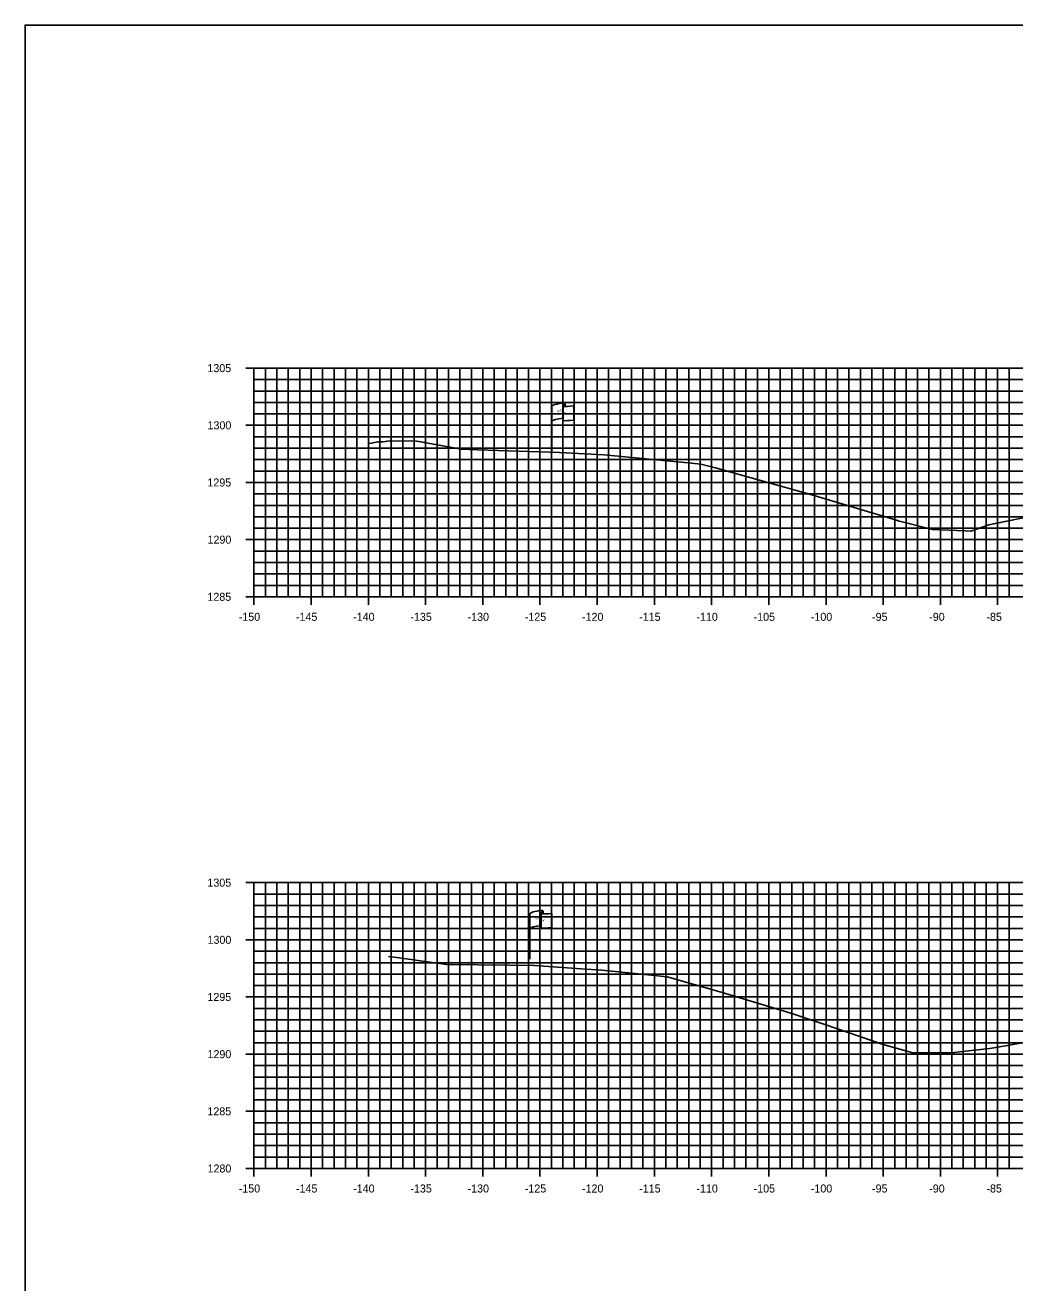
# Model space of a CAD drawing. Extents: x 674939 to 678919, y 750652 to 765176.
# Drawn here: x 678578.5 to 678665, y 764836.3 to 764946.3 of the extents above; entities that cross this region are included whole.
import ezdxf

# ---------------------------------------------------------------- set-up
doc = ezdxf.new("R2010")
doc.units = 0
for name, color, linetype in [('R_Axis', 7, 'Continuous'), ('R_Axis Annot', 7, 'Continuous'), ('R_Exist Surface', 7, 'Continuous'), ('R_Grid', 7, 'Continuous'), ('R_No Plot', 7, 'Continuous'), ('S_EXIST_ROW', 7, 'Continuous')]:
    doc.layers.add(name, color=color, linetype=linetype)

msp = doc.modelspace()

# ---------------------------------------------------------------- linework, layer by layer
at = {"layer": 'R_Axis'}
for p, q in [((678597.83, 764916.29), (678599.23, 764916.29)), ((678598.53, 764896.29), (678598.53, 764916.29)), ((678598.53, 764915.29), (678598.88, 764915.29)), ((678598.53, 764914.29), (678598.88, 764914.29)), ((678598.53, 764913.29), (678598.88, 764913.29)), ((678598.53, 764912.29), (678598.88, 764912.29)), ((678597.83, 764911.29), (678599.23, 764911.29)), ((678598.53, 764910.29), (678598.88, 764910.29)), ((678598.53, 764909.29), (678598.88, 764909.29)), ((678598.53, 764908.29), (678598.88, 764908.29)), ((678598.53, 764907.29), (678598.88, 764907.29)), ((678597.83, 764906.29), (678599.23, 764906.29)), ((678598.53, 764905.29), (678598.88, 764905.29)), ((678598.53, 764904.29), (678598.88, 764904.29)), ((678598.53, 764903.29), (678598.88, 764903.29)), ((678598.53, 764902.29), (678598.88, 764902.29)), ((678597.83, 764901.29), (678599.23, 764901.29)), ((678598.53, 764900.29), (678598.88, 764900.29)), ((678598.53, 764899.29), (678598.88, 764899.29)), ((678598.53, 764898.29), (678598.88, 764898.29)), ((678598.53, 764897.29), (678598.88, 764897.29)), ((678597.83, 764896.29), (678599.23, 764896.29)), ((678598.53, 764895.59), (678598.53, 764896.99)), ((678598.53, 764896.29), (678898.53, 764896.29)), ((678603.53, 764895.59), (678603.53, 764896.99)), ((678608.53, 764895.59), (678608.53, 764896.99)), ((678613.53, 764895.59), (678613.53, 764896.99)), ((678618.53, 764895.59), (678618.53, 764896.99)), ((678623.53, 764895.59), (678623.53, 764896.99)), ((678628.53, 764895.59), (678628.53, 764896.99)), ((678633.53, 764895.59), (678633.53, 764896.99)), ((678638.53, 764895.59), (678638.53, 764896.99)), ((678643.53, 764895.59), (678643.53, 764896.99)), ((678648.53, 764895.59), (678648.53, 764896.99)), ((678653.53, 764895.59), (678653.53, 764896.99)), ((678658.53, 764895.59), (678658.53, 764896.99)), ((678663.53, 764895.59), (678663.53, 764896.99)), ((678597.83, 764871.29), (678599.23, 764871.29)), ((678598.53, 764846.29), (678598.53, 764871.29)), ((678598.53, 764870.29), (678598.88, 764870.29)), ((678598.53, 764869.29), (678598.88, 764869.29)), ((678598.53, 764868.29), (678598.88, 764868.29)), ((678598.53, 764867.29), (678598.88, 764867.29)), ((678597.83, 764866.29), (678599.23, 764866.29)), ((678598.53, 764865.29), (678598.88, 764865.29)), ((678598.53, 764864.29), (678598.88, 764864.29)), ((678598.53, 764863.29), (678598.88, 764863.29)), ((678598.53, 764862.29), (678598.88, 764862.29)), ((678597.83, 764861.29), (678599.23, 764861.29)), ((678598.53, 764860.29), (678598.88, 764860.29)), ((678598.53, 764859.29), (678598.88, 764859.29)), ((678598.53, 764858.29), (678598.88, 764858.29)), ((678598.53, 764857.29), (678598.88, 764857.29)), ((678597.83, 764856.29), (678599.23, 764856.29)), ((678598.53, 764855.29), (678598.88, 764855.29)), ((678598.53, 764854.29), (678598.88, 764854.29)), ((678598.53, 764853.29), (678598.88, 764853.29)), ((678598.53, 764852.29), (678598.88, 764852.29)), ((678597.83, 764851.29), (678599.23, 764851.29)), ((678598.53, 764850.29), (678598.88, 764850.29)), ((678598.53, 764849.29), (678598.88, 764849.29)), ((678598.53, 764848.29), (678598.88, 764848.29)), ((678598.53, 764847.29), (678598.88, 764847.29)), ((678598.53, 764845.59), (678598.53, 764846.99)), ((678603.53, 764845.59), (678603.53, 764846.99)), ((678608.53, 764845.59), (678608.53, 764846.99)), ((678613.53, 764845.59), (678613.53, 764846.99)), ((678618.53, 764845.59), (678618.53, 764846.99)), ((678623.53, 764845.59), (678623.53, 764846.99)), ((678628.53, 764845.59), (678628.53, 764846.99)), ((678633.53, 764845.59), (678633.53, 764846.99)), ((678638.53, 764845.59), (678638.53, 764846.99)), ((678643.53, 764845.59), (678643.53, 764846.99)), ((678648.53, 764845.59), (678648.53, 764846.99)), ((678653.53, 764845.59), (678653.53, 764846.99)), ((678658.53, 764845.59), (678658.53, 764846.99)), ((678663.53, 764845.59), (678663.53, 764846.99)), ((678597.83, 764846.29), (678599.23, 764846.29)), ((678598.53, 764846.29), (678898.53, 764846.29))]:
    msp.add_line(p, q, dxfattribs=at)
at = {"layer": 'R_Exist Surface'}
for points in [[(678608.62, 764909.71), (678608.93, 764909.77), (678609.37, 764909.85), (678609.77, 764909.84), (678610.44, 764909.93), (678610.79, 764909.9), (678611.23, 764909.94), (678612.75, 764909.9), (678612.95, 764909.86), (678616.64, 764909.21), (678618.11, 764909.15), (678625.23, 764908.9), (678628.53, 764908.75), (678629.13, 764908.71), (678636.77, 764907.97), (678637.6, 764907.9), (678638.87, 764907.56), (678647.28, 764905.22), (678654.69, 764902.99), (678654.93, 764902.92), (678655.18, 764902.85), (678657.83, 764902.17), (678660.68, 764902.05), (678661.18, 764902.03), (678662.68, 764902.56), (678662.77, 764902.59), (678663.33, 764902.71), (678666.61, 764903.38)], [(678610.29, 764864.82), (678611.01, 764864.73), (678615.36, 764864.13), (678620.87, 764864.07), (678623.06, 764864.04), (678627.14, 764863.75), (678628.93, 764863.65), (678631.55, 764863.37), (678634.64, 764863.04), (678639.15, 764861.78), (678645.45, 764859.87), (678648.42, 764858.87), (678653.52, 764857.14), (678655.81, 764856.5), (678656.11, 764856.42), (678659.06, 764856.42), (678659.49, 764856.42), (678660.45, 764856.52), (678662.84, 764856.78), (678664.23, 764857.03), (678667.48, 764857.6)]]:
    msp.add_lwpolyline(points, dxfattribs=at)
at = {"layer": 'R_Grid'}
for p, q in [((678598.53, 764916.29), (678898.53, 764916.29)), ((678598.53, 764896.29), (678598.53, 764916.29)), ((678599.53, 764896.29), (678599.53, 764916.29)), ((678600.53, 764896.29), (678600.53, 764916.29)), ((678601.53, 764896.29), (678601.53, 764916.29)), ((678602.53, 764896.29), (678602.53, 764916.29)), ((678603.53, 764896.29), (678603.53, 764916.29)), ((678604.53, 764896.29), (678604.53, 764916.29)), ((678605.53, 764896.29), (678605.53, 764916.29)), ((678606.53, 764896.29), (678606.53, 764916.29)), ((678607.53, 764896.29), (678607.53, 764916.29)), ((678608.53, 764896.29), (678608.53, 764916.29)), ((678609.53, 764896.29), (678609.53, 764916.29)), ((678610.53, 764896.29), (678610.53, 764916.29)), ((678611.53, 764896.29), (678611.53, 764916.29)), ((678612.53, 764896.29), (678612.53, 764916.29)), ((678613.53, 764896.29), (678613.53, 764916.29)), ((678614.53, 764896.29), (678614.53, 764916.29)), ((678615.53, 764896.29), (678615.53, 764916.29)), ((678616.53, 764896.29), (678616.53, 764916.29)), ((678617.53, 764896.29), (678617.53, 764916.29)), ((678618.53, 764896.29), (678618.53, 764916.29)), ((678619.53, 764896.29), (678619.53, 764916.29)), ((678620.53, 764896.29), (678620.53, 764916.29)), ((678621.53, 764896.29), (678621.53, 764916.29)), ((678622.53, 764896.29), (678622.53, 764916.29)), ((678623.53, 764896.29), (678623.53, 764916.29)), ((678624.53, 764896.29), (678624.53, 764916.29)), ((678625.53, 764896.29), (678625.53, 764916.29)), ((678626.53, 764896.29), (678626.53, 764916.29)), ((678627.53, 764896.29), (678627.53, 764916.29)), ((678628.53, 764896.29), (678628.53, 764916.29)), ((678629.53, 764896.29), (678629.53, 764916.29)), ((678630.53, 764896.29), (678630.53, 764916.29)), ((678631.53, 764896.29), (678631.53, 764916.29)), ((678632.53, 764896.29), (678632.53, 764916.29)), ((678633.53, 764896.29), (678633.53, 764916.29)), ((678634.53, 764896.29), (678634.53, 764916.29)), ((678635.53, 764896.29), (678635.53, 764916.29)), ((678636.53, 764896.29), (678636.53, 764916.29)), ((678637.53, 764896.29), (678637.53, 764916.29)), ((678638.53, 764896.29), (678638.53, 764916.29)), ((678639.53, 764896.29), (678639.53, 764916.29)), ((678640.53, 764896.29), (678640.53, 764916.29)), ((678641.53, 764896.29), (678641.53, 764916.29)), ((678642.53, 764896.29), (678642.53, 764916.29)), ((678643.53, 764896.29), (678643.53, 764916.29)), ((678644.53, 764896.29), (678644.53, 764916.29)), ((678645.53, 764896.29), (678645.53, 764916.29)), ((678646.53, 764896.29), (678646.53, 764916.29)), ((678647.53, 764896.29), (678647.53, 764916.29)), ((678648.53, 764896.29), (678648.53, 764916.29)), ((678649.53, 764896.29), (678649.53, 764916.29)), ((678650.53, 764896.29), (678650.53, 764916.29)), ((678651.53, 764896.29), (678651.53, 764916.29)), ((678652.53, 764896.29), (678652.53, 764916.29)), ((678653.53, 764896.29), (678653.53, 764916.29)), ((678654.53, 764896.29), (678654.53, 764916.29)), ((678655.53, 764896.29), (678655.53, 764916.29)), ((678656.53, 764896.29), (678656.53, 764916.29)), ((678657.53, 764896.29), (678657.53, 764916.29)), ((678658.53, 764896.29), (678658.53, 764916.29)), ((678659.53, 764896.29), (678659.53, 764916.29)), ((678660.53, 764896.29), (678660.53, 764916.29)), ((678661.53, 764896.29), (678661.53, 764916.29)), ((678662.53, 764896.29), (678662.53, 764916.29)), ((678663.53, 764896.29), (678663.53, 764916.29)), ((678664.53, 764896.29), (678664.53, 764916.29)), ((678598.53, 764915.29), (678898.53, 764915.29)), ((678598.53, 764914.29), (678898.53, 764914.29)), ((678598.53, 764913.29), (678898.53, 764913.29)), ((678598.53, 764912.29), (678898.53, 764912.29)), ((678598.53, 764911.29), (678898.53, 764911.29)), ((678598.53, 764910.29), (678898.53, 764910.29)), ((678598.53, 764909.29), (678898.53, 764909.29)), ((678598.53, 764908.29), (678898.53, 764908.29)), ((678598.53, 764907.29), (678898.53, 764907.29)), ((678598.53, 764906.29), (678898.53, 764906.29)), ((678598.53, 764905.29), (678898.53, 764905.29)), ((678598.53, 764904.29), (678898.53, 764904.29)), ((678598.53, 764903.29), (678898.53, 764903.29)), ((678598.53, 764902.29), (678898.53, 764902.29)), ((678598.53, 764901.29), (678898.53, 764901.29)), ((678598.53, 764900.29), (678898.53, 764900.29)), ((678598.53, 764899.29), (678898.53, 764899.29)), ((678598.53, 764898.29), (678898.53, 764898.29)), ((678598.53, 764897.29), (678898.53, 764897.29)), ((678598.53, 764896.29), (678898.53, 764896.29)), ((678598.53, 764871.29), (678898.53, 764871.29)), ((678598.53, 764846.29), (678598.53, 764871.29)), ((678599.53, 764846.29), (678599.53, 764871.29)), ((678600.53, 764846.29), (678600.53, 764871.29)), ((678601.53, 764846.29), (678601.53, 764871.29)), ((678602.53, 764846.29), (678602.53, 764871.29)), ((678603.53, 764846.29), (678603.53, 764871.29)), ((678604.53, 764846.29), (678604.53, 764871.29)), ((678605.53, 764846.29), (678605.53, 764871.29)), ((678606.53, 764846.29), (678606.53, 764871.29)), ((678607.53, 764846.29), (678607.53, 764871.29)), ((678608.53, 764846.29), (678608.53, 764871.29)), ((678609.53, 764846.29), (678609.53, 764871.29)), ((678610.53, 764846.29), (678610.53, 764871.29)), ((678611.53, 764846.29), (678611.53, 764871.29)), ((678612.53, 764846.29), (678612.53, 764871.29)), ((678613.53, 764846.29), (678613.53, 764871.29)), ((678614.53, 764846.29), (678614.53, 764871.29)), ((678615.53, 764846.29), (678615.53, 764871.29)), ((678616.53, 764846.29), (678616.53, 764871.29)), ((678617.53, 764846.29), (678617.53, 764871.29)), ((678618.53, 764846.29), (678618.53, 764871.29)), ((678619.53, 764846.29), (678619.53, 764871.29)), ((678620.53, 764846.29), (678620.53, 764871.29)), ((678621.53, 764846.29), (678621.53, 764871.29)), ((678622.53, 764846.29), (678622.53, 764871.29)), ((678623.53, 764846.29), (678623.53, 764871.29)), ((678624.53, 764846.29), (678624.53, 764871.29)), ((678625.53, 764846.29), (678625.53, 764871.29)), ((678626.53, 764846.29), (678626.53, 764871.29)), ((678627.53, 764846.29), (678627.53, 764871.29)), ((678628.53, 764846.29), (678628.53, 764871.29)), ((678629.53, 764846.29), (678629.53, 764871.29)), ((678630.53, 764846.29), (678630.53, 764871.29)), ((678631.53, 764846.29), (678631.53, 764871.29)), ((678632.53, 764846.29), (678632.53, 764871.29)), ((678633.53, 764846.29), (678633.53, 764871.29)), ((678634.53, 764846.29), (678634.53, 764871.29)), ((678635.53, 764846.29), (678635.53, 764871.29)), ((678636.53, 764846.29), (678636.53, 764871.29)), ((678637.53, 764846.29), (678637.53, 764871.29)), ((678638.53, 764846.29), (678638.53, 764871.29)), ((678639.53, 764846.29), (678639.53, 764871.29)), ((678640.53, 764846.29), (678640.53, 764871.29)), ((678641.53, 764846.29), (678641.53, 764871.29)), ((678642.53, 764846.29), (678642.53, 764871.29)), ((678643.53, 764846.29), (678643.53, 764871.29)), ((678644.53, 764846.29), (678644.53, 764871.29)), ((678645.53, 764846.29), (678645.53, 764871.29)), ((678646.53, 764846.29), (678646.53, 764871.29)), ((678647.53, 764846.29), (678647.53, 764871.29)), ((678648.53, 764846.29), (678648.53, 764871.29)), ((678649.53, 764846.29), (678649.53, 764871.29)), ((678650.53, 764846.29), (678650.53, 764871.29)), ((678651.53, 764846.29), (678651.53, 764871.29)), ((678652.53, 764846.29), (678652.53, 764871.29)), ((678653.53, 764846.29), (678653.53, 764871.29)), ((678654.53, 764846.29), (678654.53, 764871.29)), ((678655.53, 764846.29), (678655.53, 764871.29)), ((678656.53, 764846.29), (678656.53, 764871.29)), ((678657.53, 764846.29), (678657.53, 764871.29)), ((678658.53, 764846.29), (678658.53, 764871.29)), ((678659.53, 764846.29), (678659.53, 764871.29)), ((678660.53, 764846.29), (678660.53, 764871.29)), ((678661.53, 764846.29), (678661.53, 764871.29)), ((678662.53, 764846.29), (678662.53, 764871.29)), ((678663.53, 764846.29), (678663.53, 764871.29)), ((678664.53, 764846.29), (678664.53, 764871.29)), ((678598.53, 764870.29), (678898.53, 764870.29)), ((678598.53, 764869.29), (678898.53, 764869.29)), ((678598.53, 764868.29), (678898.53, 764868.29)), ((678598.53, 764867.29), (678898.53, 764867.29)), ((678598.53, 764866.29), (678898.53, 764866.29)), ((678598.53, 764865.29), (678898.53, 764865.29)), ((678598.53, 764864.29), (678898.53, 764864.29)), ((678598.53, 764863.29), (678898.53, 764863.29)), ((678598.53, 764862.29), (678898.53, 764862.29)), ((678598.53, 764861.29), (678898.53, 764861.29)), ((678598.53, 764860.29), (678898.53, 764860.29)), ((678598.53, 764859.29), (678898.53, 764859.29)), ((678598.53, 764858.29), (678898.53, 764858.29)), ((678598.53, 764857.29), (678898.53, 764857.29)), ((678598.53, 764856.29), (678898.53, 764856.29)), ((678598.53, 764855.29), (678898.53, 764855.29)), ((678598.53, 764854.29), (678898.53, 764854.29)), ((678598.53, 764853.29), (678898.53, 764853.29)), ((678598.53, 764852.29), (678898.53, 764852.29)), ((678598.53, 764851.29), (678898.53, 764851.29)), ((678598.53, 764850.29), (678898.53, 764850.29)), ((678598.53, 764849.29), (678898.53, 764849.29)), ((678598.53, 764848.29), (678898.53, 764848.29)), ((678598.53, 764847.29), (678898.53, 764847.29)), ((678598.53, 764846.29), (678898.53, 764846.29))]:
    msp.add_line(p, q, dxfattribs=at)
at = {"layer": 'R_No Plot'}
msp.add_lwpolyline([(678578.53, 764726.29), (678918.53, 764726.29), (678918.53, 764946.29), (678578.53, 764946.29)], close=True, dxfattribs=at)
at = {"layer": 'S_EXIST_ROW'}
for p, q in [((678624.56, 764908.97), (678624.56, 764912.92)), ((678625.56, 764913.01), (678625.56, 764913)), ((678625.56, 764913), (678625.56, 764911.77)), ((678625.72, 764913.17), (678625.72, 764912.93)), ((678626.49, 764912.97), (678626.49, 764911.73)), ((678622.64, 764864.59), (678622.64, 764868.54)), ((678623.63, 764868.63), (678623.63, 764868.62)), ((678623.63, 764868.62), (678623.63, 764867.39)), ((678623.8, 764868.79), (678623.8, 764868.55)), ((678624.57, 764868.59), (678624.57, 764867.35))]:
    msp.add_line(p, q, dxfattribs=at)
for centre, radius, start, end in [((678625.63, 764913.01), 0.078, 88.6458, 274.2828), ((678625.64, 764913.17), 0.0783, 263.0712, 93.9564), ((678625.63, 764911.77), 0.0783, 180, 273.9564), ((678623.71, 764868.63), 0.078, 88.6458, 274.2828), ((678623.72, 764868.79), 0.0783, 263.0712, 93.9564), ((678623.71, 764867.39), 0.0783, 180, 273.9564)]:
    msp.add_arc(centre, radius, start, end, dxfattribs=at)
for centre, major_axis, ratio, start_param, end_param in [((678626.14, 764912.96), (-1.58, -0.04), 0.19887, 5.030368, 6.283185), ((678626.85, 764913.08), (-1.23, -0.13), 0.052933, 0.159456, 1.268315), ((678626.14, 764911.64), (-1.58, -0.04), 0.19887, 5.083035, 6.194897), ((678626.85, 764911.84), (-1.23, -0.13), 0.052933, 0.159456, 1.268315), ((678624.22, 764868.58), (-1.58, -0.04), 0.19887, 5.030368, 6.283185), ((678624.93, 764868.7), (-1.23, -0.13), 0.052933, 0.159456, 1.268315), ((678624.21, 764867.26), (-1.58, -0.04), 0.19887, 5.083035, 6.194897), ((678624.93, 764867.46), (-1.23, -0.13), 0.052933, 0.159456, 1.268315)]:
    msp.add_ellipse(centre, major_axis=major_axis, ratio=ratio, start_param=start_param, end_param=end_param, dxfattribs=at)

# ---------------------------------------------------------------- texts
at = {"layer": 'R_Axis Annot'}
for s, p in [('1305', (678594.46, 764915.94)), ('1300', (678594.47, 764910.94)), ('1295', (678594.46, 764905.94)), ('1290', (678594.47, 764900.94)), ('1285', (678594.46, 764895.94)), ('-150', (678597.2, 764894.19)), ('-145', (678602.2, 764894.19)), ('-140', (678607.2, 764894.19)), ('-135', (678612.2, 764894.19)), ('-130', (678617.2, 764894.19)), ('-125', (678622.2, 764894.19)), ('-120', (678627.2, 764894.19)), ('-115', (678632.2, 764894.19)), ('-110', (678637.2, 764894.19)), ('-105', (678642.2, 764894.19)), ('-100', (678647.2, 764894.19)), ('-95', (678652.55, 764894.19)), ('-90', (678657.55, 764894.19)), ('-85', (678662.55, 764894.19)), ('1305', (678594.46, 764870.94)), ('1300', (678594.47, 764865.94)), ('1295', (678594.46, 764860.94)), ('1290', (678594.47, 764855.94)), ('1285', (678594.46, 764850.94)), ('1280', (678594.47, 764845.94)), ('-150', (678597.2, 764844.19)), ('-145', (678602.2, 764844.19)), ('-140', (678607.2, 764844.19)), ('-135', (678612.2, 764844.19)), ('-130', (678617.2, 764844.19)), ('-125', (678622.2, 764844.19)), ('-120', (678627.2, 764844.19)), ('-115', (678632.2, 764844.19)), ('-110', (678637.2, 764844.19)), ('-105', (678642.2, 764844.19)), ('-100', (678647.2, 764844.19)), ('-95', (678652.55, 764844.19)), ('-90', (678657.55, 764844.19)), ('-85', (678662.55, 764844.19))]:
    msp.add_text(s, height=0.7, dxfattribs=at).set_placement(p)
at = {"layer": 'S_EXIST_ROW'}
for s, height, rotation, p in [('R ', 0.2, 9.9884, (678625.08, 764912.42)), (' O', 0.2, 9.9884, (678625.22, 764912.46)), ('DWB 11-9-07', 0.01, 90, (678625.72, 764912.93)), ('W', 0.2, 351.1788, (678625.55, 764912.29)), ('DWB 11-9-07', 0.01, 5.0717, (678626.39, 764911.73)), ('DWB 11-9-07', 0.01, 90, (678624.56, 764908.97)), ('DWB 11-9-07', 0.01, 90, (678623.8, 764868.55)), ('R ', 0.2, 9.9884, (678623.16, 764868.04)), (' O', 0.2, 9.9884, (678623.3, 764868.08)), ('W', 0.2, 351.1788, (678623.63, 764867.92)), ('DWB 11-9-07', 0.01, 5.0717, (678624.47, 764867.35)), ('DWB 11-9-07', 0.01, 90, (678622.63, 764864.59))]:
    msp.add_text(s, height=height, rotation=rotation, dxfattribs=at).set_placement(p)

doc.saveas('drawing.dxf')
